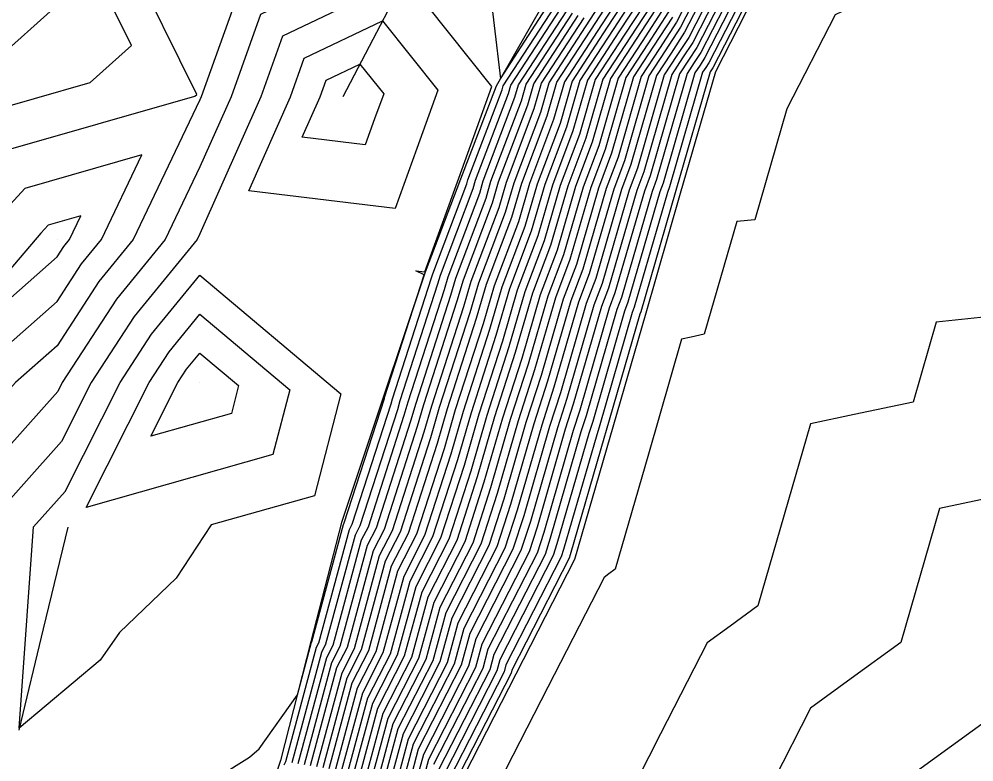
# Model space of a CAD drawing. Extents: x 2188792 to 2191981, y 386090 to 389710.
# Drawn here: x 2190577.5 to 2190644.3, y 388113.7 to 388165.6 of the extents above; entities that cross this region are included whole.
import ezdxf

# ---------------------------------------------------------------- set-up
doc = ezdxf.new("R2010")
doc.units = 0
for name, color, linetype in [('DTM Contours Major', 7, 'Continuous'), ('DTM Contours Minor', 7, 'Continuous'), ('Exist DTM QL2 LIDAR Elevation Point', 7, 'Continuous'), ('PH Exist DTM Breakline', 7, 'Continuous')]:
    doc.layers.add(name, color=color, linetype=linetype)

msp = doc.modelspace()

# ---------------------------------------------------------------- linework, layer by layer
at = {"layer": 'DTM Contours Major'}
for points in [[(2190646.647, 388204.148), (2190643.486, 388199.607), (2190643.179, 388199.147), (2190637.193, 388190.741), (2190636.78, 388189.88), (2190634.374, 388183.518), (2190634.372, 388182.863), (2190631.913, 388176.36), (2190629.453, 388169.858), (2190629.307, 388169.444), (2190625.794, 388162.593), (2190625.582, 388162.267), (2190625.357, 388161.92), (2190623.04, 388153.901), (2190622.892, 388153.511), (2190620.575, 388145.491), (2190620.427, 388145.101), (2190618.11, 388137.081), (2190617.94, 388136.555), (2190615.622, 388128.532), (2190615.454, 388128.01), (2190611.587, 388120.449), (2190611.453, 388119.958), (2190607.588, 388112.401)], [(2190580.163, 388142.775), (2190577.258, 388140.213), (2190570.162, 388132.217), (2190562.292, 388140.889), (2190565.758, 388144.604), (2190568.69, 388147.747), (2190573.189, 388153.031), (2190576.282, 388156.381), (2190589.815, 388160.26), (2190589.946, 388160.377), (2190585.211, 388169.949), (2190586.708, 388172.715), (2190588.442, 388175.918), (2190599.838, 388170.843), (2190592.869, 388167.51), (2190590.262, 388160.215), (2190590.164, 388159.992), (2190585.499, 388150.214), (2190583.096, 388147.281), (2190580.163, 388142.775)], [(2190627.282, 388170.025), (2190624.381, 388164.368), (2190623.553, 388163.093), (2190622.673, 388161.738), (2190620.786, 388155.209), (2190620.207, 388153.682), (2190618.32, 388147.15), (2190617.741, 388145.625), (2190615.853, 388139.09), (2190615.191, 388137.037), (2190613.299, 388130.489), (2190612.641, 388128.449), (2190609.481, 388122.271), (2190608.96, 388120.349), (2190605.808, 388114.187), (2190605.287, 388112.249)], [(2190598.782, 388113.278), (2190600.468, 388119.543), (2190601.481, 388121.524), (2190603.165, 388127.736), (2190604.204, 388129.767), (2190606.331, 388136.363), (2190606.943, 388138.48), (2190609.084, 388145.118), (2190609.685, 388147.196), (2190611.554, 388152.126), (2190612.152, 388154.196), (2190614.024, 388159.13), (2190614.62, 388161.192), (2190617.464, 388165.57), (2190620.143, 388169.693)], [(2190621.556, 388167.918), (2190619.494, 388164.744), (2190617.304, 388161.374), (2190616.278, 388157.823), (2190614.837, 388154.025), (2190613.809, 388150.467), (2190612.37, 388146.673), (2190611.341, 388143.109), (2190609.692, 388137.999), (2190608.654, 388134.405), (2190607.016, 388129.328), (2190605.27, 388125.914), (2190603.974, 388121.133), (2190602.248, 388117.758), (2190600.95, 388112.935)], [(2190596.614, 388113.621), (2190598.688, 388121.329), (2190598.988, 388121.916), (2190601.06, 388129.557), (2190601.392, 388130.206), (2190604.008, 388138.321), (2190604.193, 388138.962), (2190606.828, 388147.127), (2190606.999, 388147.72), (2190609.299, 388153.785), (2190609.467, 388154.368), (2190611.77, 388160.437), (2190611.935, 388161.01), (2190615.435, 388166.396)], [(2190622.969, 388166.143), (2190621.523, 388163.919), (2190619.988, 388161.556), (2190618.532, 388156.516), (2190617.522, 388153.853), (2190616.065, 388148.809), (2190615.056, 388146.149), (2190613.597, 388141.099), (2190612.442, 388137.518), (2190610.977, 388132.447), (2190609.829, 388128.888), (2190607.376, 388124.093), (2190606.467, 388120.741), (2190604.028, 388115.972), (2190603.118, 388112.592)], [(2190589.234, 388141.142), (2190590.164, 388142.276), (2190592.874, 388139.993), (2190592.363, 388138.037), (2190586.73, 388136.447), (2190588.629, 388140.213), (2190589.234, 388141.142)], [(2190667.303, 388108.302), (2190668.993, 388114.284), (2190672.173, 388119.827), (2190672.996, 388121.261), (2190676.269, 388126.963), (2190678.767, 388131.314), (2190669.647, 388130.355), (2190669.352, 388129.336), (2190658.761, 388127.11), (2190650.976, 388125.474), (2190650.106, 388122.465), (2190649.237, 388119.455), (2190644.225, 388115.819), (2190640.143, 388112.858)]]:
    msp.add_lwpolyline(points, dxfattribs=at)
at = {"layer": 'DTM Contours Minor'}
for points in [[(2190644.728, 388204.477), (2190642.021, 388200.588), (2190641.183, 388199.333), (2190636.1, 388192.195), (2190634.968, 388189.832), (2190632.908, 388184.387), (2190632.904, 388182.589), (2190630.699, 388176.759), (2190628.493, 388170.928), (2190628.092, 388169.793), (2190624.947, 388163.658), (2190624.364, 388162.762), (2190623.746, 388161.811), (2190621.688, 388154.686), (2190621.281, 388153.614), (2190619.222, 388146.486), (2190618.816, 388145.415), (2190616.756, 388138.286), (2190616.291, 388136.844), (2190614.229, 388129.706), (2190613.766, 388128.273), (2190610.323, 388121.542), (2190609.958, 388120.193), (2190606.52, 388113.473)], [(2190645.368, 388204.367), (2190642.509, 388200.261), (2190641.848, 388199.271), (2190636.464, 388191.71), (2190635.572, 388189.848), (2190633.397, 388184.097), (2190633.393, 388182.68), (2190631.103, 388176.626), (2190628.813, 388170.571), (2190628.497, 388169.677), (2190625.229, 388163.303), (2190624.77, 388162.597), (2190624.283, 388161.848), (2190622.139, 388154.424), (2190621.818, 388153.579), (2190619.673, 388146.155), (2190619.353, 388145.31), (2190617.207, 388137.884), (2190616.841, 388136.748), (2190614.693, 388129.315), (2190614.329, 388128.185), (2190610.745, 388121.178), (2190610.456, 388120.114), (2190606.876, 388113.116)], [(2190646.007, 388204.258), (2190642.998, 388199.934), (2190642.514, 388199.209), (2190636.828, 388191.226), (2190636.176, 388189.864), (2190633.885, 388183.807), (2190633.883, 388182.772), (2190631.508, 388176.493), (2190629.133, 388170.215), (2190628.902, 388169.56), (2190625.512, 388162.948), (2190625.176, 388162.432), (2190624.82, 388161.884), (2190622.589, 388154.163), (2190622.355, 388153.545), (2190620.124, 388145.823), (2190619.89, 388145.206), (2190617.659, 388137.482), (2190617.39, 388136.651), (2190615.158, 388128.923), (2190614.891, 388128.098), (2190611.166, 388120.814), (2190610.955, 388120.036), (2190607.232, 388112.758)], [(2190647.287, 388204.039), (2190643.975, 388199.28), (2190643.844, 388199.085), (2190637.557, 388190.256), (2190637.384, 388189.896), (2190634.862, 388183.228), (2190634.862, 388182.954), (2190632.317, 388176.227), (2190629.773, 388169.501), (2190629.712, 388169.328), (2190626.077, 388162.238), (2190625.988, 388162.102), (2190625.894, 388161.957), (2190623.491, 388153.64), (2190623.429, 388153.477), (2190621.026, 388145.159), (2190620.964, 388144.996), (2190618.561, 388136.679), (2190618.49, 388136.459), (2190616.087, 388128.14), (2190616.016, 388127.922), (2190612.008, 388120.085), (2190611.952, 388119.879), (2190607.944, 388112.044)], [(2190645.143, 388185.79), (2190642.86, 388179.755), (2190641.451, 388179.232), (2190639.135, 388173.109), (2190637.962, 388172.612), (2190635.619, 388166.417), (2190634.624, 388165.946), (2190631.243, 388159.353), (2190629.005, 388151.607), (2190627.74, 388151.474), (2190625.462, 388143.586), (2190624.554, 388143.395), (2190623.888, 388143.255), (2190621.56, 388135.197), (2190619.231, 388127.139), (2190618.802, 388126.827), (2190618.453, 388126.574), (2190614.528, 388118.901), (2190610.603, 388111.228)], [(2190614.623, 388166.727), (2190618.166, 388172.178), (2190618.373, 388172.583), (2190620.815, 388179.493), (2190620.987, 388179.947), (2190621.158, 388180.401), (2190621.163, 388182.519), (2190618.855, 388181.654), (2190615.961, 388180.217), (2190614.847, 388175.588), (2190609.976, 388171.768), (2190610.311, 388168.945), (2190611.2, 388161.458), (2190614.623, 388166.727)], [(2190574.657, 388158.963), (2190582.481, 388161.205), (2190585.374, 388163.793), (2190582.404, 388169.798), (2190584.749, 388174.131), (2190587.465, 388179.15), (2190605.322, 388171.198), (2190594.404, 388165.976), (2190592.345, 388160.215), (2190590.164, 388155.309), (2190587.733, 388150.214), (2190584.323, 388146.053), (2190580.521, 388140.213), (2190580.209, 388139.593), (2190571.821, 388130.191)], [(2190626.067, 388170.374), (2190623.534, 388165.433), (2190622.335, 388163.588), (2190621.062, 388161.629), (2190619.434, 388155.993), (2190618.596, 388153.785), (2190616.967, 388148.145), (2190616.13, 388145.939), (2190614.5, 388140.295), (2190613.541, 388137.325), (2190611.906, 388131.664), (2190610.954, 388128.713), (2190608.218, 388123.364), (2190607.465, 388120.584), (2190604.74, 388115.258), (2190603.986, 388112.455)], [(2190626.472, 388170.258), (2190623.816, 388165.078), (2190622.741, 388163.423), (2190621.599, 388161.665), (2190619.885, 388155.731), (2190619.133, 388153.751), (2190617.418, 388147.813), (2190616.667, 388145.834), (2190614.951, 388139.894), (2190614.091, 388137.229), (2190612.37, 388131.273), (2190611.516, 388128.625), (2190608.639, 388123), (2190607.963, 388120.506), (2190605.096, 388114.901), (2190604.419, 388112.386)], [(2190626.877, 388170.142), (2190624.099, 388164.723), (2190623.147, 388163.258), (2190622.136, 388161.702), (2190620.335, 388155.47), (2190619.67, 388153.716), (2190617.869, 388147.482), (2190617.204, 388145.73), (2190615.402, 388139.492), (2190614.641, 388137.133), (2190612.835, 388130.881), (2190612.079, 388128.537), (2190609.06, 388122.635), (2190608.462, 388120.428), (2190605.452, 388114.544), (2190604.853, 388112.317)], [(2190627.687, 388169.909), (2190624.664, 388164.013), (2190623.959, 388162.928), (2190623.21, 388161.775), (2190621.237, 388154.947), (2190620.744, 388153.648), (2190618.771, 388146.818), (2190618.279, 388145.52), (2190616.305, 388138.688), (2190615.741, 388136.94), (2190613.764, 388130.098), (2190613.204, 388128.361), (2190609.902, 388121.907), (2190609.459, 388120.271), (2190606.164, 388113.83), (2190605.72, 388112.18)], [(2190599.216, 388113.21), (2190600.824, 388119.186), (2190601.98, 388121.446), (2190603.586, 388127.371), (2190604.766, 388129.679), (2190606.795, 388135.971), (2190607.493, 388138.384), (2190609.535, 388144.716), (2190610.222, 388147.092), (2190612.005, 388151.794), (2190612.689, 388154.162), (2190614.475, 388158.869), (2190615.157, 388161.228), (2190617.87, 388165.405), (2190620.426, 388169.338)], [(2190587.645, 388110.24), (2190593.64, 388114.001), (2190594.322, 388114.574), (2190596.986, 388118.365), (2190597.976, 388122.043), (2190597.991, 388122.073), (2190600.217, 388130.286), (2190600.267, 388130.382), (2190603.079, 388139.104), (2190603.093, 388139.154), (2190605.865, 388147.744), (2190605.288, 388148.022), (2190605.919, 388147.946), (2190608.295, 388154.519), (2190610.609, 388160.92), (2190604.523, 388168.548), (2190595.938, 388164.442), (2190594.427, 388160.215), (2190590.164, 388150.626), (2190589.967, 388150.214), (2190585.551, 388144.825), (2190582.548, 388140.213), (2190580.471, 388136.094), (2190575.168, 388130.149)], [(2190620.708, 388168.983), (2190618.276, 388165.24), (2190615.693, 388161.265), (2190614.926, 388158.607), (2190613.226, 388154.128), (2190612.456, 388151.462), (2190610.759, 388146.987), (2190609.987, 388144.314), (2190608.042, 388138.288), (2190607.26, 388135.58), (2190605.329, 388129.591), (2190604.007, 388127.007), (2190602.479, 388121.368), (2190601.18, 388118.829), (2190599.649, 388113.141)], [(2190620.991, 388168.628), (2190618.682, 388165.075), (2190616.23, 388161.301), (2190615.376, 388158.346), (2190613.763, 388154.093), (2190612.907, 388151.131), (2190611.296, 388146.882), (2190610.438, 388143.912), (2190608.592, 388138.192), (2190607.725, 388135.188), (2190605.891, 388129.503), (2190604.428, 388126.643), (2190602.977, 388121.289), (2190601.536, 388118.472), (2190600.083, 388113.072)], [(2190621.274, 388168.273), (2190619.088, 388164.91), (2190616.767, 388161.338), (2190615.827, 388158.084), (2190614.3, 388154.059), (2190613.358, 388150.799), (2190611.833, 388146.777), (2190610.889, 388143.51), (2190609.142, 388138.095), (2190608.189, 388134.797), (2190606.454, 388129.415), (2190604.849, 388126.278), (2190603.476, 388121.211), (2190601.892, 388118.115), (2190600.517, 388113.004)], [(2190575.147, 388162.15), (2190580.802, 388167.209)], [(2190621.839, 388167.563), (2190619.9, 388164.579), (2190617.841, 388161.411), (2190616.729, 388157.561), (2190615.374, 388153.991), (2190614.26, 388150.135), (2190612.907, 388146.568), (2190611.792, 388142.707), (2190610.242, 388137.903), (2190609.118, 388134.013), (2190607.579, 388129.24), (2190605.692, 388125.55), (2190604.473, 388121.054), (2190602.604, 388117.401), (2190601.384, 388112.866)], [(2190622.121, 388167.208), (2190620.306, 388164.414), (2190618.378, 388161.447), (2190617.18, 388157.3), (2190615.911, 388153.956), (2190614.711, 388149.804), (2190613.444, 388146.463), (2190612.243, 388142.305), (2190610.792, 388137.807), (2190609.583, 388133.622), (2190608.141, 388129.152), (2190606.113, 388125.185), (2190604.972, 388120.976), (2190602.96, 388117.043), (2190601.818, 388112.798)], [(2190596.056, 388113.446), (2190596.18, 388113.69), (2190598.332, 388121.686), (2190598.49, 388121.994), (2190600.639, 388129.922), (2190600.829, 388130.294), (2190603.543, 388138.712), (2190603.643, 388139.058), (2190606.376, 388147.529), (2190606.462, 388147.825), (2190608.848, 388154.116), (2190608.93, 388154.402), (2190611.319, 388160.699), (2190611.399, 388160.974), (2190615.029, 388166.561)], [(2190622.404, 388166.853), (2190620.712, 388164.249), (2190618.915, 388161.483), (2190617.63, 388157.039), (2190616.448, 388153.922), (2190615.162, 388149.472), (2190613.982, 388146.358), (2190612.694, 388141.903), (2190611.342, 388137.71), (2190610.047, 388133.23), (2190608.704, 388129.064), (2190606.534, 388124.821), (2190605.47, 388120.898), (2190603.316, 388116.686), (2190602.251, 388112.729)], [(2190622.686, 388166.498), (2190621.117, 388164.084), (2190619.451, 388161.52), (2190618.081, 388156.777), (2190616.985, 388153.888), (2190615.613, 388149.14), (2190614.519, 388146.253), (2190613.146, 388141.501), (2190611.892, 388137.614), (2190610.512, 388132.839), (2190609.266, 388128.976), (2190606.955, 388124.457), (2190605.969, 388120.819), (2190603.672, 388116.329), (2190602.685, 388112.66)], [(2190597.047, 388113.553), (2190599.044, 388120.971), (2190599.487, 388121.838), (2190601.481, 388129.193), (2190601.954, 388130.118), (2190604.473, 388137.929), (2190604.743, 388138.866), (2190607.279, 388146.725), (2190607.536, 388147.615), (2190609.75, 388153.453), (2190610.004, 388154.333), (2190612.221, 388160.176), (2190612.472, 388161.046), (2190615.841, 388166.231)], [(2190597.481, 388113.484), (2190599.4, 388120.614), (2190599.986, 388121.759), (2190601.902, 388128.829), (2190602.517, 388130.03), (2190604.937, 388137.537), (2190605.293, 388138.769), (2190607.73, 388146.323), (2190608.073, 388147.511), (2190610.201, 388153.121), (2190610.541, 388154.299), (2190612.672, 388159.914), (2190613.009, 388161.083), (2190616.247, 388166.066)], [(2190597.915, 388113.415), (2190599.756, 388120.257), (2190600.484, 388121.681), (2190602.323, 388128.464), (2190603.079, 388129.943), (2190605.402, 388137.146), (2190605.843, 388138.673), (2190608.182, 388145.922), (2190608.61, 388147.406), (2190610.652, 388152.789), (2190611.078, 388154.265), (2190613.122, 388159.653), (2190613.546, 388161.119), (2190616.653, 388165.901)], [(2190597.472, 388162.908), (2190602.941, 388165.524), (2190606.819, 388160.664), (2190605.344, 388156.586), (2190603.831, 388152.398), (2190593.583, 388153.633), (2190596.509, 388160.215), (2190597.472, 388162.908)], [(2190598.348, 388113.347), (2190600.112, 388119.9), (2190600.983, 388121.603), (2190602.744, 388128.1), (2190603.642, 388129.855), (2190605.866, 388136.754), (2190606.393, 388138.577), (2190608.633, 388145.52), (2190609.148, 388147.301), (2190611.103, 388152.458), (2190611.615, 388154.23), (2190613.573, 388159.392), (2190614.083, 388161.156), (2190617.059, 388165.735)], [(2190623.251, 388165.788), (2190621.929, 388163.753), (2190620.525, 388161.593), (2190618.983, 388156.254), (2190618.059, 388153.819), (2190616.516, 388148.477), (2190615.593, 388146.044), (2190614.048, 388140.697), (2190612.991, 388137.422), (2190611.441, 388132.056), (2190610.391, 388128.8), (2190607.797, 388123.728), (2190606.966, 388120.663), (2190604.384, 388115.615), (2190603.552, 388112.523)], [(2190599.006, 388161.374), (2190601.36, 388162.5), (2190603.028, 388160.408), (2190602.394, 388158.653), (2190601.742, 388156.851), (2190597.332, 388157.382), (2190598.591, 388160.215), (2190599.006, 388161.374)], [(2190586.095, 388156.147), (2190577.906, 388153.8), (2190576.108, 388151.852), (2190569.422, 388144), (2190567.948, 388142.42), (2190566.206, 388140.553), (2190570.162, 388136.194), (2190573.728, 388140.213), (2190580.163, 388145.889), (2190581.868, 388148.509), (2190583.265, 388150.214), (2190586.095, 388156.147)], [(2190581.824, 388151.875), (2190579.531, 388151.218), (2190579.027, 388150.673), (2190570.154, 388140.252), (2190570.139, 388140.236), (2190570.12, 388140.216), (2190570.162, 388140.171), (2190570.199, 388140.213), (2190580.163, 388149.003), (2190580.64, 388149.736), (2190581.032, 388150.214), (2190581.824, 388151.875)], [(2190586.779, 388143.598), (2190590.164, 388147.728), (2190600.034, 388139.412), (2190598.174, 388132.289), (2190590.958, 388130.253), (2190588.512, 388126.51), (2190584.54, 388122.723), (2190583.17, 388120.773), (2190577.518, 388116.028), (2190578.073, 388123.881), (2190578.514, 388130.107), (2190580.732, 388132.594), (2190584.575, 388140.213), (2190586.779, 388143.598)], [(2190588.006, 388142.37), (2190590.164, 388145.002), (2190596.454, 388139.702), (2190595.269, 388135.163), (2190582.194, 388131.473), (2190586.602, 388140.213), (2190588.006, 388142.37)], [(2190647.476, 388145.041), (2190641.709, 388144.434), (2190640.092, 388138.836), (2190635.957, 388137.967), (2190632.917, 388137.328), (2190631.075, 388130.953), (2190629.233, 388124.578), (2190627.276, 388123.158), (2190625.683, 388122.002), (2190622.418, 388115.62), (2190619.154, 388109.238)], [(2190647.359, 388132.539), (2190641.946, 388131.401), (2190640.591, 388126.709), (2190639.235, 388122.016), (2190635.75, 388119.488), (2190632.913, 388117.43), (2190630.309, 388112.338)]]:
    msp.add_lwpolyline(points, dxfattribs=at)
at = {"layer": 'Exist DTM QL2 LIDAR Elevation Point'}
for p, q in [((2190590.164, 388160.215), (2190590.164, 388160.215)), ((2190580.163, 388150.214), (2190580.163, 388150.214)), ((2190590.164, 388150.214), (2190590.164, 388150.214)), ((2190580.163, 388140.213), (2190580.163, 388140.213)), ((2190590.164, 388140.213), (2190590.164, 388140.213))]:
    msp.add_line(p, q, dxfattribs=at)
at = {"layer": 'PH Exist DTM Breakline'}
for points in [[(2190670.171, 388270.225), (2190664.965, 388262.952), (2190659.76, 388255.68), (2190653.515, 388250.265), (2190645.048, 388241.652), (2190640.752, 388235.613), (2190636.456, 388229.574), (2190630.138, 388220.244), (2190624.283, 388208.923), (2190620.217, 388201.926), (2190619.711, 388200.252), (2190614.94, 388191.324), (2190613.285, 388187.758), (2190610.165, 388180.217), (2190605.93, 388171.237), (2190600.164, 388160.215)], [(2190608.2, 388111.788), (2190612.311, 388119.823), (2190616.421, 388127.859), (2190618.886, 388136.39), (2190621.35, 388144.921), (2190623.815, 388153.452), (2190626.28, 388161.983), (2190630.003, 388169.244), (2190632.608, 388176.132), (2190635.213, 388183.019), (2190637.819, 388189.907), (2190644.335, 388199.039), (2190647.759, 388203.958)], [(2190620.166, 388180.217), (2190617.687, 388172.78), (2190614.295, 388166.86), (2190610.903, 388160.94), (2190608.415, 388154.435), (2190605.927, 388147.929), (2190602.999, 388139.171), (2190600.071, 388130.412), (2190597.938, 388122.081), (2190595.804, 388113.749), (2190593.543, 388106.967), (2190591.282, 388100.184), (2190591.991, 388093), (2190592.701, 388085.816), (2190594.501, 388080.81)], [(2190580.92, 388130.077), (2190579.201, 388122.979), (2190577.483, 388115.881)]]:
    msp.add_lwpolyline(points, dxfattribs=at)

doc.saveas('drawing.dxf')
